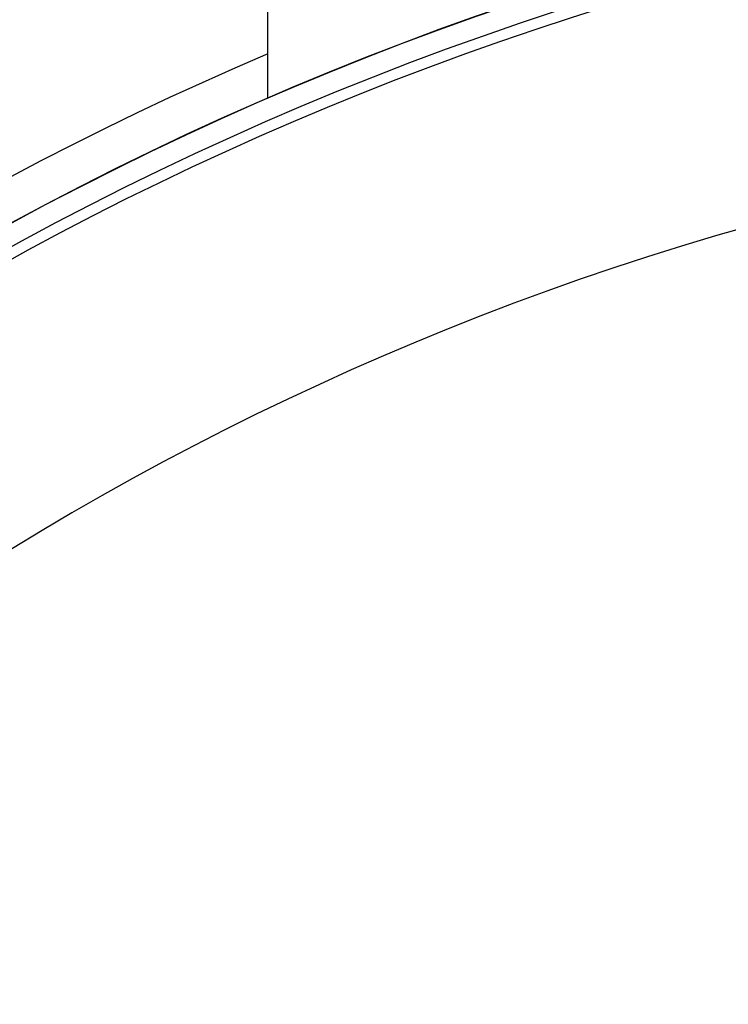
# Model space of a CAD drawing. Header units: millimetres. Extents: x 0 to 297, y 0 to 210.
# Tile 378 of 499: x 238.27 to 239.76, y 159.03 to 161.11. Entities that reach past the tile are written whole.
import ezdxf

# ---------------------------------------------------------------- set-up
doc = ezdxf.new("R2010")
doc.units = ezdxf.units.MM
doc.header["$LTSCALE"] = 16.335
doc.layers.get('0').update_dxf_attribs({"linetype": 'CONTINUOUS'})
doc.layers.add('01_GLOBAL', color=7, linetype='CONTINUOUS')
doc.layers.add('AXES_REF', color=7, linetype='CONTINUOUS')

msp = doc.modelspace()

# ---------------------------------------------------------------- linework, layer by layer
at = {"color": 7, "linetype": 'Continuous'}
for radius in [6.7871, 6.7865, 6.743]:
    msp.add_circle((241.4889, 154.7115), radius, dxfattribs=at)
for radius, start, end in [(6.72, 278.27713, 261.72287), (6.874, 113.08269, 346.83089)]:
    msp.add_arc((241.4889, 154.7115), radius, start, end, dxfattribs=at)
at = {"layer": '01_GLOBAL', "color": 7, "linetype": 'Continuous'}
msp.add_line((238.7939, 160.9405), (238.7939, 161.26), dxfattribs=at)
at = {"layer": 'AXES_REF', "color": 9, "linetype": 'Continuous'}
msp.add_arc((241.4889, 154.7115), 6.1912, 94.41181, 85.58819, dxfattribs=at)

doc.saveas('drawing.dxf')
